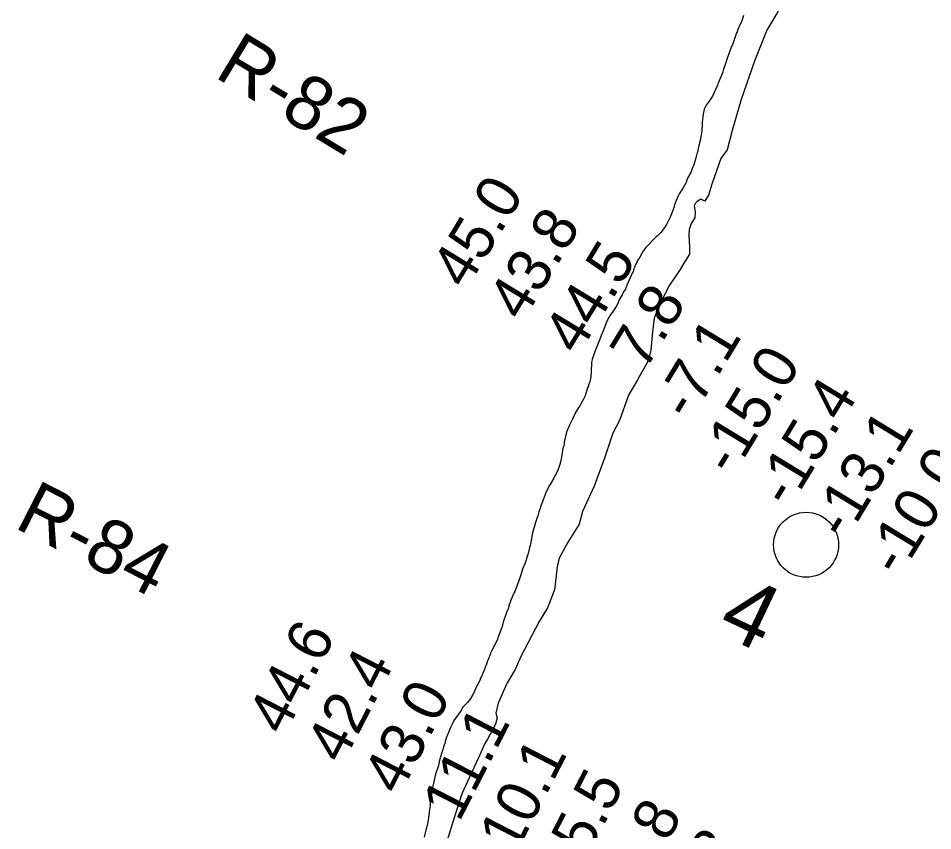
# Model space of a CAD drawing. Extents: x 3146026 to 3183936, y 897894 to 923344.
# Drawn here: x 3162413 to 3163820, y 913917 to 915167 of the extents above; entities that cross this region are included whole.
import ezdxf

# ---------------------------------------------------------------- set-up
doc = ezdxf.new("R2010")
doc.units = 0
for name, color, linetype in [('V-RIVR-EDGE', 7, 'Continuous'), ('V-RIVR-IDEN', 7, 'Continuous'), ('V-RIVR-MILE', 7, 'Continuous'), ('V-RIVR-RANG', 7, 'Continuous'), ('V-RIVR-RANG-IDEN', 7, 'Continuous'), ('V-SITE-VEGE', 7, 'Continuous')]:
    doc.layers.add(name, color=color, linetype=linetype)

msp = doc.modelspace()

# ---------------------------------------------------------------- linework, layer by layer
at = {"layer": 'V-RIVR-EDGE'}
for points in [[(3163582.1, 915177.8), (3163564.4, 915148.6), (3163546, 915102.7), (3163524.8, 915042.1), (3163511.3, 914994.4), (3163503.6, 914964.5), (3163493.5, 914951.2), (3163480, 914911.9), (3163474.8, 914894.6), (3163469, 914885.7), (3163462.9, 914888.5), (3163457.4, 914885.2), (3163454.7, 914882.4), (3163452.9, 914878.2), (3163454.1, 914869), (3163453.7, 914859.9), (3163447.9, 914851.4), (3163445.2, 914842.2), (3163444.5, 914833.1), (3163445.4, 914814.5), (3163445.7, 914804.2), (3163436.8, 914790.5), (3163431.3, 914780.5), (3163414.8, 914756.4), (3163398.9, 914725.1), (3163390.9, 914705.9), (3163388.7, 914684.6), (3163386.2, 914656.6), (3163381.9, 914640.2), (3163365.7, 914611), (3163351.9, 914587.3), (3163337.8, 914548), (3163327.7, 914528.8), (3163314.5, 914490.5), (3163298.6, 914447), (3163281.1, 914408.4), (3163275.9, 914388.9), (3163257.6, 914360.3), (3163244.7, 914336.6), (3163241.9, 914322.9), (3163237.6, 914287.9), (3163227.2, 914260.2), (3163214, 914239.2), (3163185.9, 914185.3), (3163177.3, 914165), (3163165.1, 914144.6), (3163151, 914113.6), (3163147.3, 914098), (3163149.7, 914091), (3163147.2, 914081), (3163134.7, 914057.9), (3163130.7, 914051.5), (3163120.3, 914028.4)], [(3163120.3, 914028.4), (3163110.2, 914006.5), (3163095.2, 913974.2), (3163083.2, 913937.1), (3163071.6, 913899)]]:
    msp.add_lwpolyline(points, dxfattribs=at)
at = {"layer": 'V-RIVR-MILE'}
msp.add_circle((3163624.9, 914357), 50, dxfattribs=at)
at = {"layer": 'V-SITE-VEGE'}
for points in [[(3163528.6, 915171.1), (3163526.8, 915164.6), (3163524.9, 915160.6), (3163523.8, 915158.7), (3163519.8, 915149.5), (3163518.8, 915146.2), (3163518, 915144.6), (3163512.9, 915129.2), (3163511.6, 915126.5), (3163509.2, 915120.8), (3163506, 915112.4), (3163504.7, 915108.1), (3163501.2, 915098.9), (3163497.5, 915087.2), (3163496.7, 915084), (3163491.1, 915070.5), (3163489.5, 915067.2), (3163489, 915065.1), (3163487.9, 915063.2), (3163483.7, 915052.6), (3163481, 915047.2), (3163475.9, 915039.6), (3163471.1, 915033.1), (3163468.2, 915026.9), (3163466.6, 915019.6), (3163465.8, 915015), (3163465, 915006.9), (3163465.1, 915002.6), (3163464.3, 914995.8), (3163464.3, 914993.7), (3163462.2, 914981.2), (3163460.1, 914971.2), (3163458.3, 914964.2), (3163457.5, 914959.4), (3163456.9, 914958.3), (3163455.1, 914952.3), (3163452.7, 914943.1), (3163451.1, 914939.1), (3163450.8, 914938), (3163449.8, 914935.8), (3163447.4, 914929.9), (3163442.6, 914920.9), (3163441.5, 914917.7), (3163440.7, 914916.3), (3163440.2, 914914.4), (3163436.2, 914907.1), (3163433.5, 914903.1), (3163429.8, 914896.8), (3163428.1, 914893.9), (3163425.2, 914886.8), (3163424.7, 914884.9), (3163422.6, 914879.8), (3163422, 914877.6), (3163420.7, 914874.4), (3163418.8, 914868.7), (3163416.7, 914863.8), (3163415.6, 914860.9), (3163412.2, 914853.6), (3163411.1, 914851.7), (3163410.3, 914849.8), (3163405.2, 914841.9), (3163401.2, 914837.3), (3163396.1, 914832.1), (3163394.8, 914831.1), (3163390.2, 914826.7), (3163387.8, 914824), (3163383.2, 914819.7), (3163380.5, 914816.4), (3163378.4, 914814.2), (3163373.6, 914808), (3163369, 914799.6), (3163365.5, 914794.5), (3163364.5, 914791.5), (3163362.3, 914788), (3163360.7, 914784.2), (3163360.5, 914782.3), (3163359.4, 914780.1), (3163358.6, 914777.1), (3163357.3, 914774.7), (3163356, 914771.2), (3163351.4, 914762.3), (3163349.3, 914756.3), (3163348.8, 914754.4), (3163347.7, 914752.5)], [(3163347.7, 914752.5), (3163346.9, 914750.4), (3163343.9, 914746.3), (3163341.8, 914741.7), (3163337.5, 914734.1), (3163334.6, 914727.3), (3163332.5, 914723.6), (3163329, 914718.1), (3163327.1, 914714.9), (3163324.4, 914711.6), (3163322.6, 914708.9), (3163322, 914707.6), (3163320.7, 914706.2), (3163319.1, 914702.4), (3163318.3, 914701.1), (3163317.5, 914698.6), (3163316.7, 914697), (3163313.2, 914687), (3163309.8, 914678.9), (3163308.7, 914675.9), (3163300.5, 914655.4), (3163297.8, 914648.1), (3163295.9, 914642.4), (3163295.4, 914639.4), (3163294.9, 914637.5), (3163294.6, 914632.1), (3163294.1, 914628.6), (3163294.2, 914621.6), (3163293.1, 914612.1), (3163291.6, 914606.2), (3163290.8, 914604), (3163290, 914602.4), (3163290, 914601.3), (3163288.6, 914598.6), (3163284.9, 914586.2), (3163282.2, 914581), (3163280.6, 914577.5), (3163279.8, 914576.4), (3163276.9, 914571), (3163274.5, 914568), (3163273.1, 914565.9), (3163270.2, 914560.4), (3163266.2, 914551.5), (3163260.1, 914539.9), (3163257.1, 914533.1), (3163256.1, 914530.1), (3163252.7, 914514.7), (3163252.4, 914511.8), (3163251.9, 914508.8), (3163251.3, 914507.7), (3163247.9, 914489.3), (3163245.8, 914480.4), (3163244.5, 914476.1), (3163242.9, 914472), (3163239.7, 914465.3), (3163237.8, 914462.6), (3163236.5, 914459.3), (3163231.7, 914450.9), (3163228.7, 914446.3), (3163227.4, 914443.3), (3163224.7, 914438.5), (3163221.6, 914428.7), (3163216.8, 914417.1), (3163215.2, 914411.7), (3163213.8, 914407.9), (3163212, 914401.4), (3163209.9, 914396), (3163208.5, 914391.1), (3163207.5, 914388.4), (3163207.5, 914387.1), (3163206.4, 914384.1), (3163204.6, 914377.6), (3163203.5, 914372.2), (3163202.2, 914367.1), (3163201.7, 914363.6), (3163200.1, 914355.7), (3163199.3, 914352.7), (3163199, 914350.3), (3163197.2, 914343.6), (3163191.9, 914327.9), (3163188.4, 914319.5), (3163186, 914310.8), (3163182.9, 914301.4), (3163178.9, 914290.6), (3163176.5, 914285.4), (3163175.4, 914282.4), (3163173.8, 914279.5), (3163172.5, 914276.5), (3163170.6, 914271.9), (3163167.4, 914263), (3163166.9, 914259.7), (3163164, 914252.7), (3163158.9, 914238.1), (3163157.1, 914231.6), (3163155.5, 914227), (3163154.9, 914224.8), (3163150.9, 914215.1), (3163149.9, 914211.8), (3163146.4, 914204.3), (3163144.5, 914201.3), (3163144.3, 914200.2)], [(3163144.3, 914200.2), (3163141.3, 914194.5), (3163139.5, 914190.2), (3163138.1, 914186.7), (3163137.9, 914185.3), (3163136.8, 914183.2), (3163134.4, 914177.2), (3163133.1, 914173.4), (3163131, 914168.8), (3163130.4, 914166.9), (3163125.4, 914154.5), (3163124, 914151.8), (3163122.7, 914148.5), (3163117.4, 914138.2), (3163113.4, 914129.3), (3163112.3, 914127.4), (3163111.8, 914125.5), (3163106.9, 914118.2), (3163105.9, 914117.1), (3163104, 914114.7), (3163098.1, 914108.7), (3163096.7, 914107.1), (3163095.4, 914105.2), (3163094.6, 914103), (3163092.7, 914100), (3163088.4, 914094.6), (3163083.1, 914086.8), (3163081.2, 914083), (3163079.6, 914080.3), (3163078, 914076.8), (3163076.4, 914072.4), (3163074.6, 914068.4), (3163071.6, 914061.1), (3163069.5, 914054.3), (3163069.3, 914052.1), (3163068.7, 914051.1), (3163065.5, 914040.5), (3163063.9, 914036.2), (3163060.5, 914023.7), (3163059.2, 914017), (3163058.7, 914015.9), (3163054.9, 914004), (3163049.7, 913981), (3163048.1, 913967.5), (3163047.3, 913962.9), (3163046.6, 913960.2), (3163046.3, 913956.5), (3163045.8, 913953.2), (3163045.5, 913949.4), (3163043.5, 913933.2), (3163041.9, 913925.1), (3163040.3, 913920), (3163037.1, 913907.3)]]:
    msp.add_lwpolyline(points, dxfattribs=at)

# ---------------------------------------------------------------- texts
at = {"layer": 'V-RIVR-IDEN'}
msp.add_text('4', height=100, rotation=334.6526, dxfattribs=at).set_placement((3163484.8, 914223.1))
at = {"layer": 'V-RIVR-RANG'}
for s, rotation, p in [('45.0', 58.6883, (3163101.6, 914747.9)), ('43.8', 58.6883, (3163188.6, 914698.6)), ('44.5', 58.6883, (3163274.2, 914646.9)), ('7.8', 58.6883, (3163377, 914623.5)), ('-7.1', 58.6883, (3163446.5, 914545.4)), ('-15.0', 58.6883, (3163512.1, 914460.7)), ('-15.4', 58.6883, (3163599.2, 914411.4)), ('-13.1', 58.6883, (3163686, 914361.7)), ('-10.0', 58.6883, (3163768.8, 914305.4)), ('44.6', 62.7883, (3162821.8, 914061.7)), ('42.4', 62.7883, (3162911.7, 914017.8)), ('43.0', 62.7883, (3162999.4, 913969.8)), ('11.1', 62.7883, (3163090.9, 913929)), ('-10.1', 62.7883, (3163164.7, 913853.9)), ('-15.5', 62.7883, (3163252.7, 913806.3)), ('-15.8', 62.7883, (3163341.7, 913760.8)), ('-13.8', 62.7883, (3163430.8, 913715.3))]:
    msp.add_text(s, height=67, rotation=rotation, dxfattribs=at).set_placement(p)
at = {"layer": 'V-RIVR-RANG-IDEN'}
for s, rotation, p in [('R-82', 328.8284, (3162712.5, 915077.8)), ('R-84', 332.9341, (3162404.5, 914384.2))]:
    msp.add_text(s, height=83, rotation=rotation, dxfattribs=at).set_placement(p)

doc.saveas('drawing.dxf')
